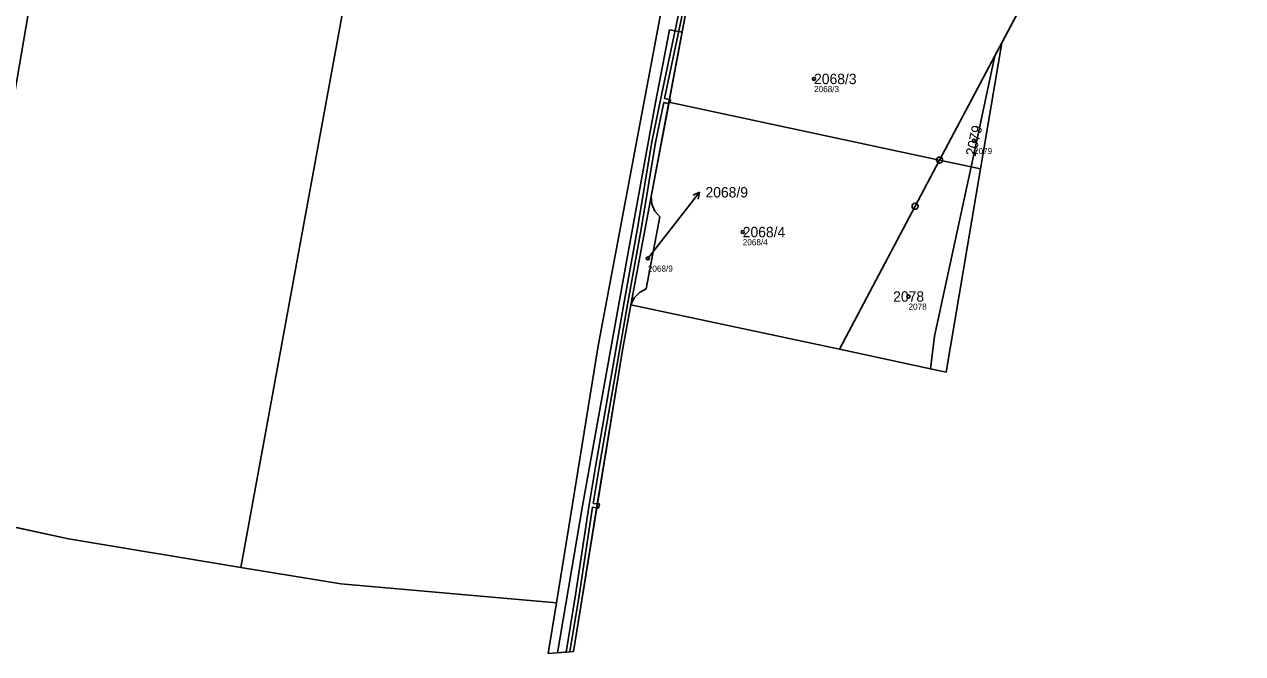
# Model space of a CAD drawing. Extents: x -762274 to -759271, y -1061928 to -1059060.
# Drawn here: x -759953.1 to -759753.7, y -1060125.3 to -1060022.3 of the extents above; entities that cross this region are included whole.
import ezdxf

# ---------------------------------------------------------------- set-up
doc = ezdxf.new("R2010")
doc.units = 0
for name, color, linetype in [('Definiční body', 7, 'Continuous'), ('Hranice parcel', 7, 'Continuous'), ('Parcelní čísla', 7, 'Continuous'), ('Polygon ku', 7, 'Continuous'), ('Polygon parcely', 7, 'Continuous'), ('Pop  PČ popisy', 7, 'Continuous'), ('Vnitřní kresba', 7, 'Continuous'), ('Věcná břemena k části', 7, 'Continuous'), ('Značky bodu BP', 7, 'Continuous')]:
    doc.layers.add(name, color=color, linetype=linetype)

msp = doc.modelspace()

# ---------------------------------------------------------------- linework, layer by layer
at = {"layer": 'Definiční body'}
for centre in [(-759823.81, -1060031.23), (-759797.64, -1060041.36), (-759835.48, -1060056.29), (-759851.02, -1060060.61), (-759808.35, -1060066.83)]:
    msp.add_circle(centre, 0.25, dxfattribs=at)
at = {"layer": 'Hranice parcel'}
for p, q in [((-759847.56, -1060035.06), (-759841.35, -1060002.07)), ((-759793.09, -1060025.34), (-759787.12, -1060014.11)), ((-759793.09, -1060025.34), (-759796.57, -1060045.95)), ((-759847.56, -1060035.06), (-759850.46, -1060050.49)), ((-759803.27, -1060044.52), (-759847.56, -1060035.06)), ((-759796.57, -1060045.95), (-759802.18, -1060079.2)), ((-759853.79, -1060068.18), (-759850.46, -1060050.49)), ((-759853.79, -1060068.18), (-759819.63, -1060075.47)), ((-759863.21, -1060124.94), (-759859.35, -1060101.19)), ((-759966.43, -1060102.05), (-759945.84, -1060106.46)), ((-759945.84, -1060106.46), (-759917.62, -1060111.15)), ((-759901.28, -1060113.86), (-759917.62, -1060111.15)), ((-759865.97, -1060116.94), (-759901.28, -1060113.86)), ((-759867.32, -1060125.27), (-759865.97, -1060116.94)), ((-759867.32, -1060125.27), (-759863.21, -1060124.94))]:
    msp.add_line(p, q, dxfattribs=at)
for points in [[(-759966.43, -1060102.05), (-759947.9, -1059994.09), (-759932.29, -1059907.12), (-759913.18, -1059816.61)], [(-759917.62, -1060111.15), (-759899.41, -1060011.76), (-759880.98, -1059907.77), (-759863.67, -1059836.39)], [(-759865.97, -1060116.94), (-759859.13, -1060074.91), (-759844.5, -1059997.17), (-759832.63, -1059936.53)], [(-759803.27, -1060044.52), (-759794.21, -1060027.46), (-759793.09, -1060025.34)], [(-759819.63, -1060075.47), (-759807.27, -1060052.06), (-759803.27, -1060044.52)], [(-759796.57, -1060045.95), (-759798.12, -1060045.62), (-759803.27, -1060044.52)], [(-759850.46, -1060050.49), (-759850.38, -1060051.73), (-759849.89, -1060052.88), (-759849.05, -1060053.81), (-759851.27, -1060065.6), (-759852.39, -1060066.16), (-759853.26, -1060067.05), (-759853.79, -1060068.18)], [(-759859.35, -1060101.19), (-759855.19, -1060075.6), (-759853.79, -1060068.18)], [(-759802.18, -1060079.2), (-759804.77, -1060078.65), (-759819.63, -1060075.47)]]:
    msp.add_lwpolyline(points, dxfattribs=at)
at = {"layer": 'Polygon ku'}
for points in [[(-759945.84, -1060106.46), (-759917.62, -1060111.15), (-759901.28, -1060113.86), (-759865.97, -1060116.94), (-759867.32, -1060125.27), (-759863.21, -1060124.94), (-759859.35, -1060101.19), (-759855.19, -1060075.6), (-759853.79, -1060068.18), (-759819.63, -1060075.47), (-759804.77, -1060078.65), (-759802.18, -1060079.2), (-759796.57, -1060045.95), (-759793.09, -1060025.34), (-759787.12, -1060014.11), (-759785.76, -1060015.28), (-759780.57, -1060000.27), (-759776.29, -1059985.44), (-759776.11, -1059984.83), (-759770.47, -1059964.04), (-759766.66, -1059952.86), (-759765.33, -1059948.94), (-759760.66, -1059930.57), (-759753.66, -1059910.55)], [(-759966.43, -1060102.05), (-759945.84, -1060106.46)]]:
    msp.add_lwpolyline(points, dxfattribs=at)
at = {"layer": 'Polygon parcely'}
for points in [[(-759913.18, -1059816.61), (-759918.25, -1059814.68), (-759952.81, -1059800.15), (-759957.93, -1059797.95), (-759977.18, -1059901.54), (-759989.95, -1059969.21), (-759995.99, -1060001.03), (-760008.77, -1060066.75), (-760014.8, -1060091), (-760013.72, -1060091.26), (-759983.22, -1060098.46), (-759966.43, -1060102.05), (-759947.9, -1059994.09), (-759932.29, -1059907.12)], [(-759863.67, -1059836.39), (-759884.05, -1059827.71), (-759913.18, -1059816.61), (-759932.29, -1059907.12), (-759947.9, -1059994.09), (-759966.43, -1060102.05), (-759945.84, -1060106.46), (-759917.62, -1060111.15), (-759899.41, -1060011.76), (-759880.98, -1059907.77)], [(-759844.5, -1059997.17), (-759832.63, -1059936.53), (-759834.86, -1059935.53), (-759826.41, -1059898.52), (-759826.29, -1059897.75), (-759823.22, -1059877.73), (-759820.62, -1059860.82), (-759838.31, -1059849.88), (-759837.07, -1059847.71), (-759863.67, -1059836.39), (-759880.98, -1059907.77), (-759899.41, -1060011.76), (-759917.62, -1060111.15), (-759901.28, -1060113.86), (-759865.97, -1060116.94), (-759859.13, -1060074.91)], [(-759859.35, -1060101.19), (-759855.19, -1060075.6), (-759853.79, -1060068.18), (-759850.46, -1060050.49), (-759847.56, -1060035.06), (-759841.35, -1060002.07), (-759840.57, -1059997.91), (-759835.65, -1059972.77), (-759831.64, -1059952.3), (-759830.59, -1059950.77), (-759828.94, -1059949.91), (-759827.1, -1059949.94), (-759824.66, -1059944.45), (-759823.04, -1059940.8), (-759832.14, -1059936.75), (-759832.55, -1059936.15), (-759832.63, -1059936.53), (-759844.5, -1059997.17), (-759859.13, -1060074.91), (-759865.97, -1060116.94), (-759867.32, -1060125.27), (-759863.21, -1060124.94)], [(-759847.56, -1060035.06), (-759803.27, -1060044.52), (-759794.21, -1060027.46), (-759793.09, -1060025.34), (-759787.12, -1060014.11), (-759841.35, -1060002.07)], [(-759796.57, -1060045.95), (-759793.09, -1060025.34), (-759794.21, -1060027.46), (-759803.27, -1060044.52), (-759798.12, -1060045.62)], [(-759807.27, -1060052.06), (-759803.27, -1060044.52), (-759847.56, -1060035.06), (-759850.46, -1060050.49), (-759850.38, -1060051.73), (-759849.89, -1060052.88), (-759849.05, -1060053.81), (-759851.27, -1060065.6), (-759852.39, -1060066.16), (-759853.26, -1060067.05), (-759853.79, -1060068.18), (-759819.63, -1060075.47)], [(-759798.12, -1060045.62), (-759803.27, -1060044.52), (-759807.27, -1060052.06), (-759819.63, -1060075.47), (-759804.77, -1060078.65), (-759802.18, -1060079.2), (-759796.57, -1060045.95)], [(-759853.79, -1060068.18), (-759853.26, -1060067.05), (-759852.39, -1060066.16), (-759851.27, -1060065.6), (-759849.05, -1060053.81), (-759849.89, -1060052.88), (-759850.38, -1060051.73), (-759850.46, -1060050.49)]]:
    msp.add_lwpolyline(points, close=True, dxfattribs=at)
at = {"layer": 'Pop  PČ popisy'}
for p, q in [((-759844.42, -1060052.15), (-759842.57, -1060049.78)), ((-759842.57, -1060049.78), (-759843.58, -1060050.27)), ((-759842.57, -1060049.78), (-759842.79, -1060050.88)), ((-759851.02, -1060060.61), (-759844.42, -1060052.15))]:
    msp.add_line(p, q, dxfattribs=at)
at = {"layer": 'Vnitřní kresba'}
for p, q in [((-759794.21, -1060027.46), (-759798.12, -1060045.62)), ((-759798.12, -1060045.62), (-759804.09, -1060073.32)), ((-759804.09, -1060073.32), (-759804.77, -1060078.65))]:
    msp.add_line(p, q, dxfattribs=at)
at = {"layer": 'Věcná břemena k části'}
msp.add_lwpolyline([(-759845.72, -1060019.36), (-759848.93, -1060034.64), (-759850.34, -1060041.53), (-759852.67, -1060055.38), (-759854.92, -1060068.06), (-759859.61, -1060094.73), (-759860.61, -1060100.91), (-759862.86, -1060115.66), (-759864.41, -1060125.04), (-759863.8, -1060124.99), (-759862.26, -1060115.76), (-759860.06, -1060101.29), (-759859.38, -1060101.39), (-759859.35, -1060101.19), (-759859.28, -1060100.75), (-759859.96, -1060100.69), (-759859.01, -1060094.83), (-759854.32, -1060068.16), (-759852.07, -1060055.48), (-759849.76, -1060041.65), (-759848.4, -1060035.07), (-759847.6, -1060035.29), (-759847.56, -1060035.06), (-759847.48, -1060034.62), (-759848.28, -1060034.46), (-759845.14, -1060019.48)], dxfattribs=at)
for points in [[(-759865.83, -1060125.15), (-759863.21, -1060124.94), (-759859.38, -1060101.39), (-759859.28, -1060100.75), (-759855.19, -1060075.6), (-759853.79, -1060068.18), (-759850.46, -1060050.49), (-759847.6, -1060035.29), (-759847.48, -1060034.62), (-759845.4, -1060023.58), (-759847.49, -1060023.18), (-759849.76, -1060035.08), (-759854.99, -1060063.84), (-759861.69, -1060101.08)], [(-759847.48, -1060034.62), (-759847.56, -1060035.06), (-759847.37, -1060035.1), (-759847.32, -1060034.66)], [(-759859.38, -1060101.39), (-759859.08, -1060101.43), (-759859.04, -1060101.26), (-759858.95, -1060100.78), (-759859.28, -1060100.75), (-759859.35, -1060101.19)]]:
    msp.add_lwpolyline(points, close=True, dxfattribs=at)
at = {"layer": 'Značky bodu BP'}
for centre, radius in [((-759803.27, -1060044.52), 0.5), ((-759803.27, -1060044.52), 0.0303), ((-759807.27, -1060052.06), 0.5), ((-759807.27, -1060052.06), 0.0303)]:
    msp.add_circle(centre, radius, dxfattribs=at)

# ---------------------------------------------------------------- texts
at = {"layer": 'Definiční body'}
for s, p in [('2068/3', (-759823.81, -1060033.39)), ('2079', (-759797.64, -1060043.52)), ('2068/4', (-759835.48, -1060058.45)), ('2068/9', (-759851.02, -1060062.77)), ('2078', (-759808.35, -1060068.99))]:
    msp.add_text(s, height=1, dxfattribs=at).set_placement(p)
at = {"layer": 'Parcelní čísla'}
for s, p in [('2068/3', (-759823.81, -1060032.08)), ('2068/9', (-759841.58, -1060050.63)), ('2068/4', (-759835.48, -1060057.14)), ('2078', (-759810.86, -1060067.68))]:
    msp.add_text(s, height=1.7, dxfattribs=at).set_placement(p)
msp.add_text('2079', height=1.7, rotation=77, dxfattribs=at).set_placement((-759797.38, -1060043.99))

doc.saveas('drawing.dxf')
